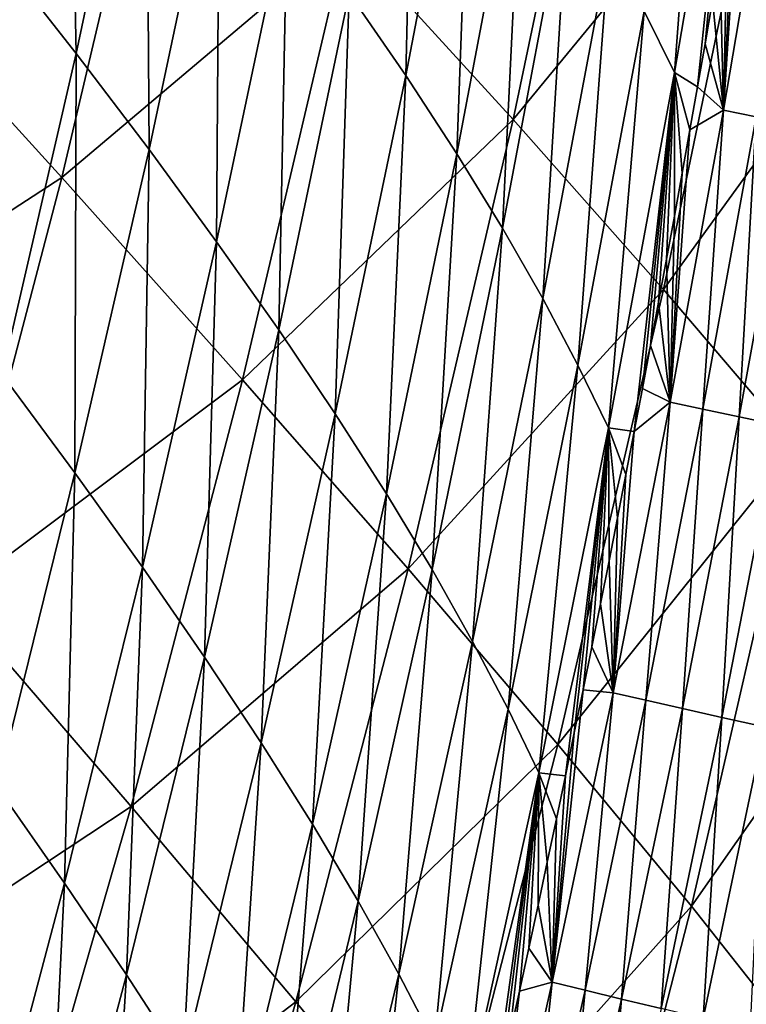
# Model space of a CAD drawing. Header units: millimetres. Extents: x -300 to 300, y -500 to 500.
# Tile 324 of 656: x 249 to 268, y -300 to -274. Entities that reach past the tile are written whole.
import ezdxf

# ---------------------------------------------------------------- set-up
doc = ezdxf.new("R2010")
doc.units = ezdxf.units.MM
doc.header["$LTSCALE"] = 81.481481
for name, color, linetype in [('19', 7, 'CONTINUOUS'), ('21', 7, 'CONTINUOUS'), ('26', 7, 'CONTINUOUS')]:
    doc.layers.add(name, color=color, linetype=linetype)

msp = doc.modelspace()

# ---------------------------------------------------------------- linework, layer by layer
at = {"layer": '19', "color": 7, "linetype": 'CONTINUOUS'}
for points in [[(261.781, -276.881, 35.627), (264.382, -264.464, 35.48), (257.35, -272.01, 39.136), (261.781, -276.881, 35.627)], [(261.781, -276.881, 35.627), (268.397, -268.832, 31.773), (264.382, -264.464, 35.48), (261.781, -276.881, 35.627)], [(249.766, -278.422, 42.61), (252.507, -266.805, 42.441), (244.565, -272.688, 45.724), (249.766, -278.422, 42.61)], [(249.766, -278.422, 42.61), (257.35, -272.01, 39.136), (252.507, -266.805, 42.441), (249.766, -278.422, 42.61)], [(265.784, -281.409, 31.909), (268.397, -268.832, 31.773), (261.781, -276.881, 35.627), (265.784, -281.409, 31.909)], [(265.784, -281.409, 31.909), (271.96, -272.868, 27.854), (268.397, -268.832, 31.773), (265.784, -281.409, 31.909)], [(254.579, -283.813, 39.297), (257.35, -272.01, 39.136), (249.766, -278.422, 42.61), (254.579, -283.813, 39.297)], [(254.579, -283.813, 39.297), (261.781, -276.881, 35.627), (257.35, -272.01, 39.136), (254.579, -283.813, 39.297)], [(241.676, -283.694, 45.904), (249.766, -278.422, 42.61), (244.565, -272.688, 45.724), (241.676, -283.694, 45.904)], [(269.342, -285.586, 27.976), (271.96, -272.868, 27.854), (265.784, -281.409, 31.909), (269.342, -285.586, 27.976)], [(258.989, -288.852, 35.779), (261.781, -276.881, 35.627), (254.579, -283.813, 39.297), (258.989, -288.852, 35.779)], [(258.989, -288.852, 35.779), (265.784, -281.409, 31.909), (261.781, -276.881, 35.627), (258.989, -288.852, 35.779)], [(246.837, -289.62, 42.784), (249.766, -278.422, 42.61), (241.676, -283.694, 45.904), (246.837, -289.62, 42.784)], [(246.837, -289.62, 42.784), (254.579, -283.813, 39.297), (249.766, -278.422, 42.61), (246.837, -289.62, 42.784)], [(262.977, -293.53, 32.049), (265.784, -281.409, 31.909), (258.989, -288.852, 35.779), (262.977, -293.53, 32.049)], [(262.977, -293.53, 32.049), (269.342, -285.586, 27.976), (265.784, -281.409, 31.909), (262.977, -293.53, 32.049)], [(251.618, -295.187, 39.463), (254.579, -283.813, 39.297), (246.837, -289.62, 42.784), (251.618, -295.187, 39.463)], [(251.618, -295.187, 39.463), (258.989, -288.852, 35.779), (254.579, -283.813, 39.297), (251.618, -295.187, 39.463)], [(266.528, -297.837, 28.103), (269.342, -285.586, 27.976), (262.977, -293.53, 32.049), (266.528, -297.837, 28.103)], [(266.528, -297.837, 28.103), (272.438, -289.403, 23.823), (269.342, -285.586, 27.976), (266.528, -297.837, 28.103)], [(256.002, -300.383, 35.935), (258.989, -288.852, 35.779), (251.618, -295.187, 39.463), (256.002, -300.383, 35.935)], [(256.002, -300.383, 35.935), (262.977, -293.53, 32.049), (258.989, -288.852, 35.779), (256.002, -300.383, 35.935)], [(269.626, -301.764, 23.932), (272.438, -289.403, 23.823), (266.528, -297.837, 28.103), (269.626, -301.764, 23.932)], [(243.718, -300.407, 42.962), (251.618, -295.187, 39.463), (246.837, -289.62, 42.784), (243.718, -300.407, 42.962)], [(259.974, -305.2, 32.194), (262.977, -293.53, 32.049), (256.002, -300.383, 35.935), (259.974, -305.2, 32.194)], [(259.974, -305.2, 32.194), (266.528, -297.837, 28.103), (262.977, -293.53, 32.049), (259.974, -305.2, 32.194)], [(248.462, -306.138, 39.634), (251.618, -295.187, 39.463), (243.718, -300.407, 42.962), (248.462, -306.138, 39.634)], [(248.462, -306.138, 39.634), (256.002, -300.383, 35.935), (251.618, -295.187, 39.463), (248.462, -306.138, 39.634)], [(263.516, -309.627, 28.232), (266.528, -297.837, 28.103), (259.974, -305.2, 32.194), (263.516, -309.627, 28.232)], [(263.516, -309.627, 28.232), (269.626, -301.764, 23.932), (266.528, -297.837, 28.103), (263.516, -309.627, 28.232)], [(252.818, -311.481, 36.096), (256.002, -300.383, 35.935), (248.462, -306.138, 39.634), (252.818, -311.481, 36.096)], [(252.818, -311.481, 36.096), (259.974, -305.2, 32.194), (256.002, -300.383, 35.935), (252.818, -311.481, 36.096)]]:
    msp.add_3dface(points, dxfattribs=at)
at = {"layer": '21', "color": 7, "linetype": 'CONTINUOUS'}
for points in [[(248.057, -272.454, 27.058), (249.922, -263.725, 26.977), (250.147, -275.121, 25.466), (248.057, -272.454, 27.058)], [(250.147, -275.121, 25.466), (249.922, -263.725, 26.977), (252.017, -266.326, 25.392), (250.147, -275.121, 25.466)], [(257.416, -273.515, 20.511), (259.193, -264.294, 20.471), (258.923, -275.705, 18.853), (257.416, -273.515, 20.511)], [(258.923, -275.705, 18.853), (259.193, -264.294, 20.471), (260.698, -266.432, 18.826), (258.923, -275.705, 18.853)], [(265.27, -273.989, 12.19), (266.934, -264.279, 12.227), (266.076, -275.631, 10.521), (265.27, -273.989, 12.19)], [(266.076, -275.631, 10.521), (266.934, -264.279, 12.227), (267.735, -265.889, 10.576), (266.076, -275.631, 10.521)], [(266.076, -275.631, 10.521), (267.735, -265.889, 10.576), (266.692, -276.008, 9.358), (266.076, -275.631, 10.521)], [(266.692, -276.008, 9.358), (267.735, -265.889, 10.576), (266.894, -274.859, 9.365), (266.692, -276.008, 9.358)], [(266.894, -274.859, 9.365), (267.735, -265.889, 10.576), (267.093, -273.71, 9.373), (266.894, -274.859, 9.365)], [(250.147, -275.121, 25.466), (252.017, -266.326, 25.392), (252.091, -277.682, 23.848), (250.147, -275.121, 25.466)], [(252.091, -277.682, 23.848), (252.017, -266.326, 25.392), (253.964, -268.825, 23.784), (252.091, -277.682, 23.848)], [(258.923, -275.705, 18.853), (260.698, -266.432, 18.826), (260.282, -277.79, 17.186), (258.923, -275.705, 18.853)], [(260.282, -277.79, 17.186), (260.698, -266.432, 18.826), (262.055, -268.47, 17.173), (260.282, -277.79, 17.186)], [(260.282, -277.79, 17.186), (262.055, -268.47, 17.173), (261.497, -279.772, 15.513), (260.282, -277.79, 17.186)], [(261.497, -279.772, 15.513), (262.055, -268.47, 17.173), (263.266, -270.409, 15.515), (261.497, -279.772, 15.513)], [(252.091, -277.682, 23.848), (253.964, -268.825, 23.784), (253.889, -280.136, 22.209), (252.091, -277.682, 23.848)], [(253.889, -280.136, 22.209), (253.964, -268.825, 23.784), (255.764, -271.221, 22.156), (253.889, -280.136, 22.209)], [(261.497, -279.772, 15.513), (263.266, -270.409, 15.515), (262.57, -281.649, 13.835), (261.497, -279.772, 15.513)], [(262.57, -281.649, 13.835), (263.266, -270.409, 15.515), (264.336, -272.248, 13.854), (262.57, -281.649, 13.835)], [(253.889, -280.136, 22.209), (255.764, -271.221, 22.156), (255.542, -282.482, 20.553), (253.889, -280.136, 22.209)], [(255.542, -282.482, 20.553), (255.764, -271.221, 22.156), (257.416, -273.515, 20.511), (255.542, -282.482, 20.553)], [(262.57, -281.649, 13.835), (264.336, -272.248, 13.854), (263.51, -283.423, 12.153), (262.57, -281.649, 13.835)], [(263.51, -283.423, 12.153), (264.336, -272.248, 13.854), (265.27, -273.989, 12.19), (263.51, -283.423, 12.153)], [(248.18, -283.677, 25.541), (248.057, -272.454, 27.058), (250.147, -275.121, 25.466), (248.18, -283.677, 25.541)], [(255.542, -282.482, 20.553), (257.416, -273.515, 20.511), (257.049, -284.721, 18.882), (255.542, -282.482, 20.553)], [(257.049, -284.721, 18.882), (257.416, -273.515, 20.511), (258.923, -275.705, 18.853), (257.049, -284.721, 18.882)], [(263.51, -283.423, 12.153), (265.27, -273.989, 12.19), (264.32, -285.095, 10.466), (263.51, -283.423, 12.153)], [(264.32, -285.095, 10.466), (265.27, -273.989, 12.19), (266.076, -275.631, 10.521), (264.32, -285.095, 10.466)], [(248.18, -283.677, 25.541), (250.147, -275.121, 25.466), (250.12, -286.296, 23.914), (248.18, -283.677, 25.541)], [(250.12, -286.296, 23.914), (250.147, -275.121, 25.466), (252.091, -277.682, 23.848), (250.12, -286.296, 23.914)], [(257.049, -284.721, 18.882), (258.923, -275.705, 18.853), (258.411, -286.85, 17.2), (257.049, -284.721, 18.882)], [(258.411, -286.85, 17.2), (258.923, -275.705, 18.853), (260.282, -277.79, 17.186), (258.411, -286.85, 17.2)], [(264.32, -285.095, 10.466), (266.076, -275.631, 10.521), (265.005, -285.193, 9.297), (264.32, -285.095, 10.466)], [(265.005, -285.193, 9.297), (266.076, -275.631, 10.521), (265.223, -284.046, 9.305), (265.005, -285.193, 9.297)], [(265.223, -284.046, 9.305), (266.076, -275.631, 10.521), (265.439, -282.898, 9.313), (265.223, -284.046, 9.305)], [(265.439, -282.898, 9.313), (266.076, -275.631, 10.521), (265.654, -281.75, 9.32), (265.439, -282.898, 9.313)], [(265.654, -281.75, 9.32), (266.076, -275.631, 10.521), (265.866, -280.602, 9.328), (265.654, -281.75, 9.32)], [(265.866, -280.602, 9.328), (266.076, -275.631, 10.521), (266.075, -279.454, 9.336), (265.866, -280.602, 9.328)], [(266.075, -279.454, 9.336), (266.076, -275.631, 10.521), (266.283, -278.305, 9.343), (266.075, -279.454, 9.336)], [(266.283, -278.305, 9.343), (266.076, -275.631, 10.521), (266.489, -277.157, 9.35), (266.283, -278.305, 9.343)], [(266.489, -277.157, 9.35), (266.076, -275.631, 10.521), (266.692, -276.008, 9.358), (266.489, -277.157, 9.35)], [(250.12, -286.296, 23.914), (252.091, -277.682, 23.848), (251.916, -288.804, 22.264), (250.12, -286.296, 23.914)], [(251.916, -288.804, 22.264), (252.091, -277.682, 23.848), (253.889, -280.136, 22.209), (251.916, -288.804, 22.264)], [(258.411, -286.85, 17.2), (260.282, -277.79, 17.186), (259.628, -288.871, 15.511), (258.411, -286.85, 17.2)], [(259.628, -288.871, 15.511), (260.282, -277.79, 17.186), (261.497, -279.772, 15.513), (259.628, -288.871, 15.511)], [(259.628, -288.871, 15.511), (261.497, -279.772, 15.513), (260.706, -290.783, 13.817), (259.628, -288.871, 15.511)], [(260.706, -290.783, 13.817), (261.497, -279.772, 15.513), (262.57, -281.649, 13.835), (260.706, -290.783, 13.817)], [(251.916, -288.804, 22.264), (253.889, -280.136, 22.209), (253.568, -291.2, 20.596), (251.916, -288.804, 22.264)], [(253.568, -291.2, 20.596), (253.889, -280.136, 22.209), (255.542, -282.482, 20.553), (253.568, -291.2, 20.596)], [(260.706, -290.783, 13.817), (262.57, -281.649, 13.835), (261.65, -292.587, 12.117), (260.706, -290.783, 13.817)], [(261.65, -292.587, 12.117), (262.57, -281.649, 13.835), (263.51, -283.423, 12.153), (261.65, -292.587, 12.117)], [(253.568, -291.2, 20.596), (255.542, -282.482, 20.553), (255.076, -293.483, 18.912), (253.568, -291.2, 20.596)], [(255.076, -293.483, 18.912), (255.542, -282.482, 20.553), (257.049, -284.721, 18.882), (255.076, -293.483, 18.912)], [(261.65, -292.587, 12.117), (263.51, -283.423, 12.153), (262.465, -294.284, 10.412), (261.65, -292.587, 12.117)], [(262.465, -294.284, 10.412), (263.51, -283.423, 12.153), (264.32, -285.095, 10.466), (262.465, -294.284, 10.412)], [(248.05, -294.67, 23.981), (248.18, -283.677, 25.541), (250.12, -286.296, 23.914), (248.05, -294.67, 23.981)], [(255.076, -293.483, 18.912), (257.049, -284.721, 18.882), (256.44, -295.653, 17.216), (255.076, -293.483, 18.912)], [(256.44, -295.653, 17.216), (257.049, -284.721, 18.882), (258.411, -286.85, 17.2), (256.44, -295.653, 17.216)], [(262.465, -294.284, 10.412), (264.32, -285.095, 10.466), (263.174, -294.369, 9.232), (262.465, -294.284, 10.412)], [(263.174, -294.369, 9.232), (264.32, -285.095, 10.466), (263.411, -293.223, 9.24), (263.174, -294.369, 9.232)], [(263.411, -293.223, 9.24), (264.32, -285.095, 10.466), (263.646, -292.076, 9.249), (263.411, -293.223, 9.24)], [(263.646, -292.076, 9.249), (264.32, -285.095, 10.466), (263.878, -290.929, 9.257), (263.646, -292.076, 9.249)], [(263.878, -290.929, 9.257), (264.32, -285.095, 10.466), (264.108, -289.782, 9.265), (263.878, -290.929, 9.257)], [(264.108, -289.782, 9.265), (264.32, -285.095, 10.466), (264.336, -288.635, 9.273), (264.108, -289.782, 9.265)], [(264.336, -288.635, 9.273), (264.32, -285.095, 10.466), (264.561, -287.488, 9.281), (264.336, -288.635, 9.273)], [(264.561, -287.488, 9.281), (264.32, -285.095, 10.466), (264.784, -286.341, 9.289), (264.561, -287.488, 9.281)], [(264.784, -286.341, 9.289), (264.32, -285.095, 10.466), (265.005, -285.193, 9.297), (264.784, -286.341, 9.289)], [(248.05, -294.67, 23.981), (250.12, -286.296, 23.914), (249.843, -297.228, 22.32), (248.05, -294.67, 23.981)], [(249.843, -297.228, 22.32), (250.12, -286.296, 23.914), (251.916, -288.804, 22.264), (249.843, -297.228, 22.32)], [(256.44, -295.653, 17.216), (258.411, -286.85, 17.2), (257.66, -297.709, 15.511), (256.44, -295.653, 17.216)], [(257.66, -297.709, 15.511), (258.411, -286.85, 17.2), (259.628, -288.871, 15.511), (257.66, -297.709, 15.511)], [(249.843, -297.228, 22.32), (251.916, -288.804, 22.264), (251.494, -299.67, 20.64), (249.843, -297.228, 22.32)], [(251.494, -299.67, 20.64), (251.916, -288.804, 22.264), (253.568, -291.2, 20.596), (251.494, -299.67, 20.64)], [(257.66, -297.709, 15.511), (259.628, -288.871, 15.511), (258.741, -299.651, 13.8), (257.66, -297.709, 15.511)], [(258.741, -299.651, 13.8), (259.628, -288.871, 15.511), (260.706, -290.783, 13.817), (258.741, -299.651, 13.8)], [(258.741, -299.651, 13.8), (260.706, -290.783, 13.817), (259.689, -301.482, 12.083), (258.741, -299.651, 13.8)], [(259.689, -301.482, 12.083), (260.706, -290.783, 13.817), (261.65, -292.587, 12.117), (259.689, -301.482, 12.083)], [(251.494, -299.67, 20.64), (253.568, -291.2, 20.596), (253.002, -301.994, 18.943), (251.494, -299.67, 20.64)], [(253.002, -301.994, 18.943), (253.568, -291.2, 20.596), (255.076, -293.483, 18.912), (253.002, -301.994, 18.943)], [(259.689, -301.482, 12.083), (261.65, -292.587, 12.117), (260.509, -303.2, 10.359), (259.689, -301.482, 12.083)], [(260.509, -303.2, 10.359), (261.65, -292.587, 12.117), (262.465, -294.284, 10.412), (260.509, -303.2, 10.359)], [(253.002, -301.994, 18.943), (255.076, -293.483, 18.912), (254.367, -304.2, 17.233), (253.002, -301.994, 18.943)], [(254.367, -304.2, 17.233), (255.076, -293.483, 18.912), (256.44, -295.653, 17.216), (254.367, -304.2, 17.233)], [(260.509, -303.2, 10.359), (262.465, -294.284, 10.412), (261.187, -303.534, 9.164), (260.509, -303.2, 10.359)], [(261.187, -303.534, 9.164), (262.465, -294.284, 10.412), (261.445, -302.39, 9.173), (261.187, -303.534, 9.164)], [(261.445, -302.39, 9.173), (262.465, -294.284, 10.412), (261.699, -301.244, 9.182), (261.445, -302.39, 9.173)], [(261.699, -301.244, 9.182), (262.465, -294.284, 10.412), (261.952, -300.099, 9.19), (261.699, -301.244, 9.182)], [(261.952, -300.099, 9.19), (262.465, -294.284, 10.412), (262.201, -298.954, 9.199), (261.952, -300.099, 9.19)], [(262.201, -298.954, 9.199), (262.465, -294.284, 10.412), (262.448, -297.808, 9.207), (262.201, -298.954, 9.199)], [(262.448, -297.808, 9.207), (262.465, -294.284, 10.412), (262.693, -296.662, 9.215), (262.448, -297.808, 9.207)], [(262.693, -296.662, 9.215), (262.465, -294.284, 10.412), (262.935, -295.515, 9.224), (262.693, -296.662, 9.215)], [(262.935, -295.515, 9.224), (262.465, -294.284, 10.412), (263.174, -294.369, 9.232), (262.935, -295.515, 9.224)], [(247.669, -305.41, 22.379), (248.05, -294.67, 23.981), (249.843, -297.228, 22.32), (247.669, -305.41, 22.379)], [(254.367, -304.2, 17.233), (256.44, -295.653, 17.216), (255.589, -306.288, 15.513), (254.367, -304.2, 17.233)], [(255.589, -306.288, 15.513), (256.44, -295.653, 17.216), (257.66, -297.709, 15.511), (255.589, -306.288, 15.513)], [(247.669, -305.41, 22.379), (249.843, -297.228, 22.32), (249.318, -307.894, 20.686), (247.669, -305.41, 22.379)], [(249.318, -307.894, 20.686), (249.843, -297.228, 22.32), (251.494, -299.67, 20.64), (249.318, -307.894, 20.686)], [(255.589, -306.288, 15.513), (257.66, -297.709, 15.511), (256.674, -308.258, 13.785), (255.589, -306.288, 15.513)], [(256.674, -308.258, 13.785), (257.66, -297.709, 15.511), (258.741, -299.651, 13.8), (256.674, -308.258, 13.785)], [(249.318, -307.894, 20.686), (251.494, -299.67, 20.64), (250.825, -310.256, 18.976), (249.318, -307.894, 20.686)], [(250.825, -310.256, 18.976), (251.494, -299.67, 20.64), (253.002, -301.994, 18.943), (250.825, -310.256, 18.976)], [(256.674, -308.258, 13.785), (258.741, -299.651, 13.8), (257.626, -310.111, 12.05), (256.674, -308.258, 13.785)], [(257.626, -310.111, 12.05), (258.741, -299.651, 13.8), (259.689, -301.482, 12.083), (257.626, -310.111, 12.05)]]:
    msp.add_3dface(points, dxfattribs=at)
at = {"layer": '26', "color": 7, "linetype": 'CONTINUOUS'}
for points in [[(267.871, -269.112, 9.401), (268.708, -268.824, 8.082), (267.38, -276.63, 8.045), (267.871, -269.112, 9.401)], [(268.708, -268.824, 8.082), (268.253, -276.807, 6.788), (267.38, -276.63, 8.045), (268.708, -268.824, 8.082)], [(267.679, -270.261, 9.394), (267.871, -269.112, 9.401), (267.38, -276.63, 8.045), (267.679, -270.261, 9.394)], [(267.486, -271.411, 9.387), (267.679, -270.261, 9.394), (267.38, -276.63, 8.045), (267.486, -271.411, 9.387)], [(267.29, -272.56, 9.38), (267.486, -271.411, 9.387), (267.38, -276.63, 8.045), (267.29, -272.56, 9.38)], [(267.093, -273.71, 9.373), (267.29, -272.56, 9.38), (267.38, -276.63, 8.045), (267.093, -273.71, 9.373)], [(266.894, -274.859, 9.365), (267.093, -273.71, 9.373), (267.38, -276.63, 8.045), (266.894, -274.859, 9.365)], [(266.692, -276.008, 9.358), (266.894, -274.859, 9.365), (267.38, -276.63, 8.045), (266.692, -276.008, 9.358)], [(266.489, -277.157, 9.35), (266.692, -276.008, 9.358), (267.38, -276.63, 8.045), (266.489, -277.157, 9.35)], [(266.489, -277.157, 9.35), (267.38, -276.63, 8.045), (265.96, -284.408, 8.005), (266.489, -277.157, 9.35)], [(267.38, -276.63, 8.045), (266.835, -284.596, 6.762), (265.96, -284.408, 8.005), (267.38, -276.63, 8.045)], [(268.253, -276.807, 6.788), (266.835, -284.596, 6.762), (267.38, -276.63, 8.045), (268.253, -276.807, 6.788)], [(268.253, -276.807, 6.788), (267.805, -284.802, 5.586), (266.835, -284.596, 6.762), (268.253, -276.807, 6.788)], [(269.222, -277, 5.6), (267.805, -284.802, 5.586), (268.253, -276.807, 6.788), (269.222, -277, 5.6)], [(269.222, -277, 5.6), (268.86, -285.024, 4.491), (267.805, -284.802, 5.586), (269.222, -277, 5.6)], [(266.283, -278.305, 9.343), (266.489, -277.157, 9.35), (265.96, -284.408, 8.005), (266.283, -278.305, 9.343)], [(266.075, -279.454, 9.336), (266.283, -278.305, 9.343), (265.96, -284.408, 8.005), (266.075, -279.454, 9.336)], [(265.866, -280.602, 9.328), (266.075, -279.454, 9.336), (265.96, -284.408, 8.005), (265.866, -280.602, 9.328)], [(265.654, -281.75, 9.32), (265.866, -280.602, 9.328), (265.96, -284.408, 8.005), (265.654, -281.75, 9.32)], [(265.439, -282.898, 9.313), (265.654, -281.75, 9.32), (265.96, -284.408, 8.005), (265.439, -282.898, 9.313)], [(265.223, -284.046, 9.305), (265.439, -282.898, 9.313), (265.96, -284.408, 8.005), (265.223, -284.046, 9.305)], [(265.005, -285.193, 9.297), (265.223, -284.046, 9.305), (265.96, -284.408, 8.005), (265.005, -285.193, 9.297)], [(265.005, -285.193, 9.297), (265.96, -284.408, 8.005), (264.443, -292.153, 7.965), (265.005, -285.193, 9.297)], [(265.96, -284.408, 8.005), (265.32, -292.354, 6.734), (264.443, -292.153, 7.965), (265.96, -284.408, 8.005)], [(266.835, -284.596, 6.762), (265.32, -292.354, 6.734), (265.96, -284.408, 8.005), (266.835, -284.596, 6.762)], [(266.835, -284.596, 6.762), (266.29, -292.574, 5.572), (265.32, -292.354, 6.734), (266.835, -284.596, 6.762)], [(267.805, -284.802, 5.586), (266.29, -292.574, 5.572), (266.835, -284.596, 6.762), (267.805, -284.802, 5.586)], [(267.805, -284.802, 5.586), (267.343, -292.81, 4.49), (266.29, -292.574, 5.572), (267.805, -284.802, 5.586)], [(268.86, -285.024, 4.491), (267.343, -292.81, 4.49), (267.805, -284.802, 5.586), (268.86, -285.024, 4.491)], [(268.86, -285.024, 4.491), (268.471, -293.062, 3.495), (267.343, -292.81, 4.49), (268.86, -285.024, 4.491)], [(264.784, -286.341, 9.289), (265.005, -285.193, 9.297), (264.443, -292.153, 7.965), (264.784, -286.341, 9.289)], [(264.561, -287.488, 9.281), (264.784, -286.341, 9.289), (264.443, -292.153, 7.965), (264.561, -287.488, 9.281)], [(264.336, -288.635, 9.273), (264.561, -287.488, 9.281), (264.443, -292.153, 7.965), (264.336, -288.635, 9.273)], [(264.108, -289.782, 9.265), (264.336, -288.635, 9.273), (264.443, -292.153, 7.965), (264.108, -289.782, 9.265)], [(263.878, -290.929, 9.257), (264.108, -289.782, 9.265), (264.443, -292.153, 7.965), (263.878, -290.929, 9.257)], [(263.646, -292.076, 9.249), (263.878, -290.929, 9.257), (264.443, -292.153, 7.965), (263.646, -292.076, 9.249)], [(263.411, -293.223, 9.24), (263.646, -292.076, 9.249), (262.824, -299.865, 7.923), (263.411, -293.223, 9.24)], [(263.646, -292.076, 9.249), (264.443, -292.153, 7.965), (262.824, -299.865, 7.923), (263.646, -292.076, 9.249)], [(264.443, -292.153, 7.965), (263.702, -300.08, 6.706), (262.824, -299.865, 7.923), (264.443, -292.153, 7.965)], [(265.32, -292.354, 6.734), (263.702, -300.08, 6.706), (264.443, -292.153, 7.965), (265.32, -292.354, 6.734)], [(265.32, -292.354, 6.734), (264.67, -300.314, 5.557), (263.702, -300.08, 6.706), (265.32, -292.354, 6.734)], [(266.29, -292.574, 5.572), (264.67, -300.314, 5.557), (265.32, -292.354, 6.734), (266.29, -292.574, 5.572)], [(266.29, -292.574, 5.572), (265.721, -300.566, 4.488), (264.67, -300.314, 5.557), (266.29, -292.574, 5.572)], [(267.343, -292.81, 4.49), (265.721, -300.566, 4.488), (266.29, -292.574, 5.572), (267.343, -292.81, 4.49)], [(267.343, -292.81, 4.49), (266.846, -300.834, 3.506), (265.721, -300.566, 4.488), (267.343, -292.81, 4.49)], [(268.471, -293.062, 3.495), (266.846, -300.834, 3.506), (267.343, -292.81, 4.49), (268.471, -293.062, 3.495)], [(263.174, -294.369, 9.232), (263.411, -293.223, 9.24), (262.824, -299.865, 7.923), (263.174, -294.369, 9.232)], [(268.471, -293.062, 3.495), (268.11, -300.674, 2.63), (266.846, -300.834, 3.506), (268.471, -293.062, 3.495)], [(262.935, -295.515, 9.224), (263.174, -294.369, 9.232), (262.824, -299.865, 7.923), (262.935, -295.515, 9.224)], [(262.693, -296.662, 9.215), (262.935, -295.515, 9.224), (262.824, -299.865, 7.923), (262.693, -296.662, 9.215)], [(262.448, -297.808, 9.207), (262.693, -296.662, 9.215), (262.824, -299.865, 7.923), (262.448, -297.808, 9.207)], [(262.201, -298.954, 9.199), (262.448, -297.808, 9.207), (262.824, -299.865, 7.923), (262.201, -298.954, 9.199)], [(261.952, -300.099, 9.19), (262.201, -298.954, 9.199), (262.824, -299.865, 7.923), (261.952, -300.099, 9.19)], [(261.952, -300.099, 9.19), (262.824, -299.865, 7.923), (261.094, -307.541, 7.879), (261.952, -300.099, 9.19)], [(262.824, -299.865, 7.923), (261.972, -307.77, 6.675), (261.094, -307.541, 7.879), (262.824, -299.865, 7.923)], [(261.699, -301.244, 9.182), (261.952, -300.099, 9.19), (261.094, -307.541, 7.879), (261.699, -301.244, 9.182)], [(263.702, -300.08, 6.706), (261.972, -307.77, 6.675), (262.824, -299.865, 7.923), (263.702, -300.08, 6.706)], [(263.702, -300.08, 6.706), (262.94, -308.019, 5.541), (261.972, -307.77, 6.675), (263.702, -300.08, 6.706)], [(264.67, -300.314, 5.557), (262.94, -308.019, 5.541), (263.702, -300.08, 6.706), (264.67, -300.314, 5.557)], [(264.67, -300.314, 5.557), (263.988, -308.287, 4.484), (262.94, -308.019, 5.541), (264.67, -300.314, 5.557)], [(265.721, -300.566, 4.488), (263.988, -308.287, 4.484), (264.67, -300.314, 5.557), (265.721, -300.566, 4.488)]]:
    msp.add_3dface(points, dxfattribs=at)

doc.saveas('drawing.dxf')
